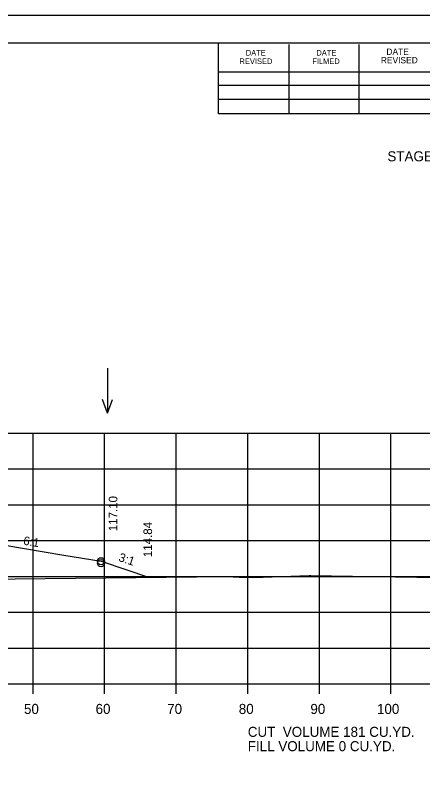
# Model space of a CAD drawing. Extents: x 1175611 to 1176402, y -433344 to -416213.
# Drawn here: x 1175828.5 to 1175885.4, y -421075.4 to -420969.9 of the extents above; entities that cross this region are included whole.
import ezdxf

# ---------------------------------------------------------------- set-up
doc = ezdxf.new("R2010")
doc.units = 0
for name, color, linetype in [('Default', 7, 'Continuous'), ('R_Axis', 7, 'Continuous'), ('R_Axis Annot', 7, 'Continuous'), ('R_Border', 7, 'Continuous'), ('R_Exist Surface', 7, 'Continuous'), ('R_Fin Surface', 7, 'Continuous'), ('R_Grid', 7, 'Continuous'), ('R_No Plot', 7, 'Continuous'), ('R_Water Annot', 7, 'Continuous'), ('R_Xsect Elev', 7, 'Continuous'), ('R_Xsect Slope', 7, 'Continuous')]:
    doc.layers.add(name, color=color, linetype=linetype)

msp = doc.modelspace()

# ---------------------------------------------------------------- linework, layer by layer
at = {"layer": 'R_Axis'}
for p, q in [((1175640.97, -421063.28), (1175920.97, -421063.28)), ((1175830.97, -421064.68), (1175830.97, -421063.28)), ((1175840.97, -421064.68), (1175840.97, -421063.28)), ((1175850.97, -421064.68), (1175850.97, -421063.28)), ((1175860.97, -421064.68), (1175860.97, -421063.28)), ((1175870.97, -421064.68), (1175870.97, -421063.28)), ((1175880.97, -421064.68), (1175880.97, -421063.28))]:
    msp.add_line(p, q, dxfattribs=at)
at = {"layer": 'R_Border'}
for p, q in [((1175622.97, -420973.82), (1175939.15, -420973.82)), ((1175856.89, -420983.7), (1175856.89, -420973.82)), ((1175866.75, -420983.7), (1175866.75, -420974.02)), ((1175876.51, -420983.7), (1175876.51, -420974.02)), ((1175856.89, -420977.84), (1175896.05, -420977.84)), ((1175856.89, -420979.7), (1175896.05, -420979.7)), ((1175856.89, -420983.7), (1175856.89, -420981.64)), ((1175856.89, -420981.64), (1175896.05, -420981.64)), ((1175939.15, -420983.7), (1175856.89, -420983.7))]:
    msp.add_line(p, q, dxfattribs=at)
at = {"layer": 'R_Exist Surface'}
msp.add_lwpolyline([(1175824.2, -421048.68), (1175858.06, -421048.31), (1175859.82, -421048.38), (1175861.83, -421048.42), (1175869.52, -421048.15), (1175869.77, -421048.14), (1175875.61, -421048.24), (1175896.58, -421048.59), (1175904.8, -421048.59), (1175920.97, -421048.58)], dxfattribs=at)
at = {"layer": 'R_Fin Surface'}
msp.add_lwpolyline([(1175714.8, -421043.94), (1175719.72, -421045.58), (1175721.47, -421046.17), (1175726.69, -421045.3), (1175735.2, -421043.88), (1175738.34, -421043.36), (1175743.47, -421042.5), (1175747.19, -421042.35), (1175749.47, -421042.26), (1175750.23, -421042.25), (1175751.47, -421042.22), (1175769.76, -421041.86), (1175780.97, -421041.63), (1175799.26, -421042), (1175810.47, -421042.22), (1175811.23, -421042.24), (1175812.47, -421042.26), (1175816.19, -421042.41), (1175818.47, -421042.5), (1175823.6, -421043.36), (1175826.75, -421043.88), (1175835.26, -421045.3), (1175840.47, -421046.17), (1175847.25, -421048.43)], dxfattribs=at)
at = {"layer": 'R_Grid'}
for p, q in [((1175640.97, -421028.28), (1175920.97, -421028.28)), ((1175640.97, -421028.28), (1175920.97, -421028.28)), ((1175830.97, -421063.28), (1175830.97, -421028.28)), ((1175830.97, -421063.28), (1175830.97, -421028.28)), ((1175840.97, -421063.28), (1175840.97, -421028.28)), ((1175840.97, -421063.28), (1175840.97, -421028.28)), ((1175850.97, -421063.28), (1175850.97, -421028.28)), ((1175850.97, -421063.28), (1175850.97, -421028.28)), ((1175860.97, -421063.28), (1175860.97, -421028.28)), ((1175860.97, -421063.28), (1175860.97, -421028.28)), ((1175870.97, -421063.28), (1175870.97, -421028.28)), ((1175870.97, -421063.28), (1175870.97, -421028.28)), ((1175880.97, -421063.28), (1175880.97, -421028.28)), ((1175880.97, -421063.28), (1175880.97, -421028.28)), ((1175640.97, -421033.28), (1175920.97, -421033.28)), ((1175640.97, -421033.28), (1175920.97, -421033.28)), ((1175640.97, -421038.28), (1175920.97, -421038.28)), ((1175640.97, -421038.28), (1175920.97, -421038.28)), ((1175640.97, -421043.28), (1175920.97, -421043.28)), ((1175640.97, -421043.28), (1175920.97, -421043.28)), ((1175640.97, -421048.28), (1175920.97, -421048.28)), ((1175640.97, -421048.28), (1175920.97, -421048.28)), ((1175640.97, -421053.28), (1175920.97, -421053.28)), ((1175640.97, -421053.28), (1175920.97, -421053.28)), ((1175640.97, -421058.28), (1175920.97, -421058.28)), ((1175640.97, -421058.28), (1175920.97, -421058.28)), ((1175640.97, -421063.28), (1175920.97, -421063.28)), ((1175640.97, -421063.28), (1175920.97, -421063.28))]:
    msp.add_line(p, q, dxfattribs=at)
at = {"layer": 'R_No Plot'}
msp.add_line((1175610.57, -420969.93), (1175943.91, -420969.93), dxfattribs=at)
msp.add_lwpolyline([(1175610.57, -420969.93), (1175943.91, -420969.93), (1175943.91, -421183.27), (1175610.57, -421183.27)], close=True, dxfattribs=at)
for centre in [(1175840.47, -421046.17), (1175840.47, -421046.44)]:
    msp.add_circle(centre, 0.5, dxfattribs=at)
at = {"layer": 'R_Water Annot'}
for p, q in [((1175841.38, -421019.22), (1175841.38, -421025.51)), ((1175841.38, -421025.51), (1175840.68, -421023.59)), ((1175841.38, -421025.51), (1175842.08, -421023.59))]:
    msp.add_line(p, q, dxfattribs=at)

# ---------------------------------------------------------------- texts
at = {"layer": 'Default'}
for s, p in [('STAGE 1     STAGE 2', (1175880.47, -420990.34)), ('CUT  VOLUME 181 CU.YD.', (1175860.97, -421070.68)), ('FILL VOLUME 0 CU.YD.', (1175860.97, -421072.68))]:
    msp.add_text(s, height=1.4, dxfattribs=at).set_placement(p)
at = {"layer": 'R_Axis Annot'}
for s, p in [('50', (1175829.71, -421067.48)), ('60', (1175839.71, -421067.48)), ('70', (1175849.71, -421067.48)), ('80', (1175859.71, -421067.48)), ('90', (1175869.71, -421067.48)), ('100', (1175879.01, -421067.48))]:
    msp.add_text(s, height=1.4, dxfattribs=at).set_placement(p)
at = {"layer": 'R_Border'}
for s, height, p in [('DATE', 0.782, (1175860.69, -420975.58)), ('DATE', 0.782, (1175870.55, -420975.58)), ('DATE', 0.879, (1175880.33, -420975.48)), ('REVISED', 0.782, (1175859.81, -420976.76)), ('FILMED', 0.782, (1175869.97, -420976.76)), ('REVISED', 0.879, (1175879.55, -420976.66))]:
    msp.add_text(s, height=height, rotation=360, dxfattribs=at).set_placement(p)
at = {"layer": 'R_Xsect Elev'}
for s, p in [('117.10', (1175842.75, -421041.97)), ('114.84', (1175847.6, -421045.59))]:
    msp.add_text(s, height=1.2, rotation=90, dxfattribs=at).set_placement(p)
at = {"layer": 'R_Xsect Slope'}
for s, rotation, p in [('6:1', 350.5377, (1175829.55, -421043.84)), ('3:1', 341.5651, (1175842.83, -421046.1))]:
    msp.add_text(s, height=1.2, rotation=rotation, dxfattribs=at).set_placement(p)

doc.saveas('drawing.dxf')
